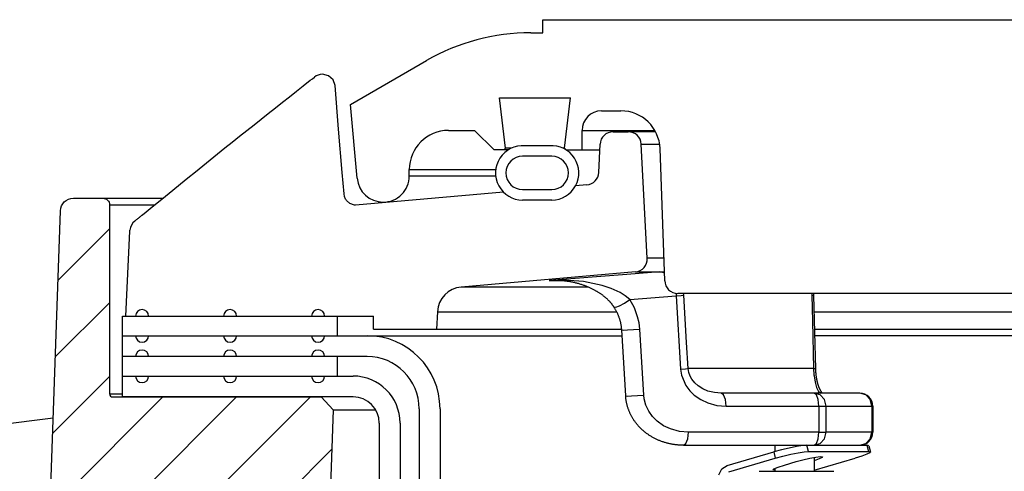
# Model space of a CAD drawing. Extents: x 1529 to 4201, y -422 to 622.
# Tile 454 of 460: x 3763.66 to 3768.38, y 502.22 to 504.39. Entities that reach past the tile are written whole.
import ezdxf

# ---------------------------------------------------------------- set-up
doc = ezdxf.new("R2010")
doc.units = 0
doc.header["$MEASUREMENT"] = 0
doc.layers.add('SPILL-BUCKET', color=1, linetype='CONTINUOUS')
doc.layers.add('TANK-SLAB', color=6, linetype='CONTINUOUS')

msp = doc.modelspace()

# ---------------------------------------------------------------- hatches: boundary and pattern name
at = {"layer": 'SPILL-BUCKET'}
h = msp.add_hatch(dxfattribs=at)
h.set_pattern_fill('ANSI31', scale=2, style=0)
h.set_pattern_definition([(45, (9741.1938, -797.75803), (-0.176776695, 0.176776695), [])])
edge = h.paths.add_edge_path()
edge.add_line((3765.10184, 502.58122), (3765.16004, 502.5188))
edge.add_line((3765.16004, 502.5188), (3765.11058, 501.10235))
edge.add_line((3765.11058, 501.10235), (3764.78527, 501.10235))
edge.add_line((3764.78527, 501.10235), (3764.76783, 501.60179))
edge.add_arc((3764.64294, 501.59747), 0.12496, 361.98144, 449.98139)
edge.add_line((3764.64298, 501.72243), (3763.85615, 501.72243))
edge.add_arc((3763.85613, 501.78491), 0.06248, 178.01926, 270.01928, ccw=False)
edge.add_line((3763.79369, 501.78707), (3763.85258, 503.47341))
edge.add_arc((3763.91502, 503.47121), 0.06248, 449.98138, 537.98136, ccw=False)
edge.add_line((3763.91504, 503.53369), (3764.05688, 503.53369))
edge.add_arc((3764.05687, 503.50245), 0.03124, 359.98043, 449.98043, ccw=False)
edge.add_line((3764.0881, 503.50244), (3764.0881, 502.59621))
edge.add_arc((3764.10341, 502.59652), 0.01531, 181.18722, 271.18722)
edge.add_line((3764.10373, 502.58122), (3765.10184, 502.58122))

# ---------------------------------------------------------------- linework, layer by layer
at = {"layer": 'SPILL-BUCKET', "linetype": 'Continuous'}
for p, q in [((3766.16481, 504.38936), (3770.34945, 504.38936)), ((3766.16481, 504.3269), (3766.16481, 504.38936)), ((3766.10632, 504.3269), (3766.16481, 504.3269)), ((3765.24356, 503.98339), (3765.60666, 504.19302)), ((3765.95626, 504.01462), (3766.29742, 504.01462)), ((3765.98584, 503.77369), (3765.95626, 504.01462)), ((3766.26783, 503.77369), (3766.29742, 504.01462)), ((3765.27457, 503.62899), (3765.24356, 503.98339)), ((3766.44587, 503.95216), (3766.53887, 503.95216)), ((3765.71199, 503.85847), (3765.83691, 503.85847)), ((3765.9306, 503.76479), (3765.83691, 503.85847)), ((3766.35218, 503.85847), (3766.35938, 503.85847)), ((3766.35218, 503.76479), (3766.35218, 503.85847)), ((3766.35938, 503.85847), (3766.38094, 503.85847)), ((3766.38094, 503.85847), (3766.41682, 503.85847)), ((3766.41682, 503.85847), (3766.70114, 503.85847)), ((3765.99814, 503.76479), (3765.9306, 503.76479)), ((3765.98584, 503.77369), (3765.97694, 503.76479)), ((3765.9931, 503.77369), (3765.98584, 503.77369)), ((3766.01486, 503.77369), (3765.9931, 503.77369)), ((3766.19664, 503.78434), (3766.07802, 503.78434)), ((3766.26783, 503.77369), (3766.25979, 503.77369)), ((3766.27673, 503.76479), (3766.26783, 503.77369)), ((3766.27652, 503.76479), (3766.4374, 503.76479)), ((3766.74824, 503.13803), (3766.72613, 503.77133)), ((3766.20728, 503.73481), (3766.06738, 503.73481)), ((3765.52462, 503.63987), (3765.52462, 503.6711)), ((3765.52462, 503.6711), (3765.53116, 503.6711)), ((3765.53115, 503.63987), (3765.52462, 503.63987)), ((3766.06738, 503.57492), (3766.20728, 503.57492)), ((3766.20728, 503.52495), (3766.06738, 503.52495)), ((3768.49657, 503.07776), (3766.81066, 503.07776))]:
    msp.add_line(p, q, dxfattribs=at)
at = {"layer": 'SPILL-BUCKET', "color": 1, "linetype": 'Continuous'}
for p, q in [((3765.01681, 504.07268), (3765.05002, 504.09873)), ((3765.05002, 504.09873), (3765.06, 504.10654)), ((3765.06, 504.10654), (3765.06997, 504.11434)), ((3765.13696, 504.12065), (3765.10846, 504.12763)), ((3765.1591, 504.10129), (3765.13696, 504.12065)), ((3765.16993, 504.07386), (3765.1591, 504.10129)), ((3764.95011, 504.02019), (3764.98363, 504.04659)), ((3764.98363, 504.04659), (3765.01681, 504.07268)), ((3765.18472, 503.86506), (3765.16993, 504.07386)), ((3764.91661, 503.99375), (3764.95011, 504.02019)), ((3764.84893, 503.94018), (3764.88276, 503.96698)), ((3764.88276, 503.96698), (3764.91661, 503.99375)), ((3764.78056, 503.88584), (3764.81473, 503.91302)), ((3764.81473, 503.91302), (3764.84893, 503.94018)), ((3764.71145, 503.83072), (3764.74599, 503.85829)), ((3764.74599, 503.85829), (3764.78056, 503.88584)), ((3765.20242, 503.65644), (3765.18472, 503.86506)), ((3764.67636, 503.80265), (3764.71145, 503.83072)), ((3766.50095, 503.85223), (3766.57397, 503.85223)), ((3764.60598, 503.74618), (3764.64131, 503.77455)), ((3764.64131, 503.77455), (3764.67636, 503.80265)), ((3766.43264, 503.65712), (3766.43855, 503.7925)), ((3766.665, 503.24624), (3766.63634, 503.79304)), ((3764.53509, 503.6891), (3764.57068, 503.71778)), ((3764.57068, 503.71778), (3764.60598, 503.74618)), ((3764.49954, 503.66039), (3764.53509, 503.6891)), ((3764.42786, 503.60236), (3764.46368, 503.63139)), ((3764.46368, 503.63139), (3764.49954, 503.66039)), ((3765.21218, 503.55414), (3765.20242, 503.65644)), ((3764.35562, 503.54366), (3764.39172, 503.57302)), ((3764.39172, 503.57302), (3764.42786, 503.60236)), ((3766.37569, 503.59763), (3766.32145, 503.59288)), ((3764.2828, 503.48427), (3764.35562, 503.54366)), ((3765.21435, 503.54132), (3765.21218, 503.55414)), ((3765.21953, 503.52902), (3765.21435, 503.54132)), ((3765.22139, 503.52598), (3765.21953, 503.52902)), ((3765.2235, 503.52301), (3765.22139, 503.52598)), ((3765.97587, 503.56265), (3765.26735, 503.50066)), ((3764.2642, 503.46906), (3764.2828, 503.48427)), ((3765.23911, 503.50861), (3765.2235, 503.52301)), ((3765.26133, 503.50074), (3765.23911, 503.50861)), ((3765.26735, 503.50066), (3765.26133, 503.50074)), ((3764.2143, 503.42833), (3764.21617, 503.42985)), ((3764.21617, 503.42985), (3764.21807, 503.43139)), ((3764.21807, 503.43139), (3764.22005, 503.433)), ((3764.22005, 503.433), (3764.22205, 503.43462)), ((3764.22205, 503.43462), (3764.22415, 503.43632)), ((3764.22415, 503.43632), (3764.22627, 503.43804)), ((3764.22627, 503.43804), (3764.22844, 503.43982)), ((3764.22844, 503.43982), (3764.23064, 503.44161)), ((3764.23064, 503.44161), (3764.23288, 503.44343)), ((3764.23288, 503.44343), (3764.23514, 503.44528)), ((3764.23514, 503.44528), (3764.23746, 503.44717)), ((3764.23746, 503.44717), (3764.2398, 503.44908)), ((3764.2398, 503.44908), (3764.2422, 503.45104)), ((3764.2422, 503.45104), (3764.24462, 503.45302)), ((3764.24462, 503.45302), (3764.24512, 503.45343)), ((3764.24512, 503.45343), (3764.24561, 503.45384)), ((3764.2456, 503.45383), (3764.2642, 503.46906)), ((3764.20928, 503.42427), (3764.20999, 503.42485)), ((3764.20999, 503.42485), (3764.21071, 503.42543)), ((3764.21071, 503.42543), (3764.21249, 503.42687)), ((3764.21249, 503.42687), (3764.2143, 503.42833)), ((3764.16618, 502.96845), (3764.18582, 503.37547)), ((3764.18582, 503.37547), (3764.18597, 503.37719)), ((3764.18597, 503.37719), (3764.18608, 503.37843)), ((3764.18608, 503.37843), (3764.18619, 503.37972)), ((3764.18619, 503.37972), (3764.18623, 503.38027)), ((3764.18623, 503.38027), (3764.18628, 503.38084)), ((3766.60807, 503.18075), (3765.77332, 503.10772)), ((3764.15056, 502.96845), (3765.35287, 502.96845)), ((3764.15056, 502.68115), (3764.15056, 502.96845)), ((3765.35287, 502.906), (3765.35287, 502.96845)), ((3765.65947, 502.98982), (3765.65507, 502.906)), ((3764.15056, 502.87477), (3765.32209, 502.87477)), ((3765.35287, 502.906), (3765.65507, 502.906)), ((3765.32209, 502.77484), (3764.15056, 502.77484)), ((3764.15054, 502.58122), (3764.15054, 502.68115)), ((3764.15054, 502.68115), (3765.25543, 502.68115)), ((3765.25543, 502.58122), (3764.15054, 502.58122)), ((3765.57191, 502.52501), (3765.57191, 502.09813)), ((3765.67184, 502.52501), (3765.67184, 502.09813)), ((3765.38035, 502.4563), (3765.38035, 488.25874)), ((3765.48028, 502.4563), (3765.48028, 488.25874))]:
    msp.add_line(p, q, dxfattribs=at)
at = {"layer": 'SPILL-BUCKET', "color": 7}
for p, q in [((3766.70448, 503.85223), (3766.57397, 503.85223)), ((3766.63634, 503.79304), (3766.7241, 503.79304)), ((3764.05688, 503.53369), (3764.3434, 503.53369)), ((3764.0881, 503.50246), (3764.3051, 503.50246)), ((3766.74444, 503.24624), (3766.665, 503.24624)), ((3766.60807, 503.18075), (3766.74675, 503.18075)), ((3766.38191, 503.10772), (3765.77331, 503.10772)), ((3765.65947, 502.98982), (3766.51828, 502.98982)), ((3765.32209, 502.87477), (3766.54411, 502.87477)), ((3765.65507, 502.906), (3766.54227, 502.906)), ((3764.0881, 502.59621), (3764.15054, 502.59621)), ((3765.16004, 502.5188), (3765.36359, 502.5188))]:
    msp.add_line(p, q, dxfattribs=at)
at = {"layer": 'SPILL-BUCKET', "color": 7, "linetype": 'Continuous'}
for p, q in [((3765.53116, 503.6711), (3765.93848, 503.6711)), ((3765.93833, 503.63987), (3765.53115, 503.63987)), ((3765.18111, 502.87477), (3765.18111, 502.96845)), ((3767.46374, 502.98982), (3778.66195, 502.98982)), ((3767.46584, 502.906), (3778.66635, 502.906)), ((3778.82229, 502.87477), (3767.46615, 502.87477)), ((3765.18111, 502.68115), (3765.18111, 502.77484))]:
    msp.add_line(p, q, dxfattribs=at)
at = {"layer": 'SPILL-BUCKET', "color": 8, "linetype": 'Continuous'}
for p, q in [((3766.56659, 503.16829), (3766.19521, 503.13855)), ((3766.72497, 503.18075), (3766.56659, 503.16829)), ((3766.72497, 503.18075), (3766.73753, 503.17934)), ((3766.73753, 503.17934), (3766.74693, 503.17534)), ((3766.19578, 503.13859), (3766.19521, 503.13855)), ((3766.19521, 503.13855), (3766.19564, 503.13858)), ((3766.19521, 503.13855), (3766.22099, 503.13855)), ((3766.19564, 503.13858), (3766.22759, 503.13854)), ((3766.26793, 503.14076), (3766.19578, 503.13859)), ((3766.22099, 503.13855), (3766.25077, 503.13855)), ((3766.22985, 503.13944), (3766.22764, 503.13946)), ((3766.23205, 503.13941), (3766.22985, 503.13944)), ((3766.23628, 503.1393), (3766.23205, 503.13941)), ((3766.24052, 503.13914), (3766.23628, 503.1393)), ((3766.24475, 503.13894), (3766.24052, 503.13914)), ((3766.24898, 503.13869), (3766.24475, 503.13894)), ((3766.2532, 503.1384), (3766.24898, 503.13869)), ((3766.25742, 503.13807), (3766.2532, 503.1384)), ((3766.26162, 503.1377), (3766.25742, 503.13807)), ((3766.26583, 503.13728), (3766.26162, 503.1377)), ((3766.27002, 503.13683), (3766.26583, 503.13728)), ((3766.35859, 503.13426), (3766.26793, 503.14076)), ((3766.27422, 503.13633), (3766.27002, 503.13683)), ((3766.27825, 503.13581), (3766.27422, 503.13633)), ((3766.28229, 503.13524), (3766.27825, 503.13581)), ((3766.28655, 503.13461), (3766.28229, 503.13524)), ((3766.29081, 503.13393), (3766.28655, 503.13461)), ((3766.295, 503.13322), (3766.29081, 503.13393)), ((3766.29918, 503.13246), (3766.295, 503.13322)), ((3766.30328, 503.13168), (3766.29918, 503.13246)), ((3766.30738, 503.13086), (3766.30328, 503.13168)), ((3766.3114, 503.13001), (3766.30738, 503.13086)), ((3766.31542, 503.12912), (3766.3114, 503.13001)), ((3766.31936, 503.12821), (3766.31542, 503.12912)), ((3766.3233, 503.12725), (3766.31936, 503.12821)), ((3766.32718, 503.12627), (3766.3233, 503.12725)), ((3766.33105, 503.12525), (3766.32718, 503.12627)), ((3766.33486, 503.1242), (3766.33105, 503.12525)), ((3766.33867, 503.12311), (3766.33486, 503.1242)), ((3766.34242, 503.122), (3766.33867, 503.12311)), ((3766.34617, 503.12085), (3766.34242, 503.122)), ((3766.34985, 503.11968), (3766.34617, 503.12085)), ((3766.35355, 503.11846), (3766.34985, 503.11968)), ((3766.35718, 503.11722), (3766.35355, 503.11846)), ((3766.36082, 503.11595), (3766.35718, 503.11722)), ((3766.4488, 503.116), (3766.35859, 503.13426)), ((3766.36441, 503.11465), (3766.36082, 503.11595)), ((3766.36799, 503.11331), (3766.36441, 503.11465)), ((3766.37172, 503.11187), (3766.36799, 503.11331)), ((3766.37544, 503.1104), (3766.37172, 503.11187)), ((3766.37894, 503.10897), (3766.37544, 503.1104)), ((3766.38243, 503.1075), (3766.37894, 503.10897)), ((3766.38583, 503.10604), (3766.38243, 503.1075)), ((3766.38923, 503.10453), (3766.38583, 503.10604)), ((3766.39255, 503.10302), (3766.38923, 503.10453)), ((3766.39587, 503.10147), (3766.39255, 503.10302)), ((3766.3991, 503.09992), (3766.39587, 503.10147)), ((3766.40233, 503.09833), (3766.3991, 503.09992)), ((3766.49252, 503.10138), (3766.4488, 503.116)), ((3766.53516, 503.08139), (3766.49252, 503.10138)), ((3766.40547, 503.09673), (3766.40233, 503.09833)), ((3766.40862, 503.09511), (3766.40547, 503.09673)), ((3766.41168, 503.09348), (3766.40862, 503.09511)), ((3766.41474, 503.09181), (3766.41168, 503.09348)), ((3766.41738, 503.09034), (3766.41474, 503.09181)), ((3766.42002, 503.08884), (3766.41738, 503.09034)), ((3766.42256, 503.08737), (3766.42002, 503.08884)), ((3766.42509, 503.08586), (3766.42256, 503.08737)), ((3766.42801, 503.08409), (3766.42509, 503.08586)), ((3766.43092, 503.08228), (3766.42801, 503.08409)), ((3766.43367, 503.08054), (3766.43092, 503.08228)), ((3766.43642, 503.07876), (3766.43367, 503.08054)), ((3766.43902, 503.07703), (3766.43642, 503.07876)), ((3766.44161, 503.07526), (3766.43902, 503.07703)), ((3766.44409, 503.07355), (3766.44161, 503.07526)), ((3766.44656, 503.07179), (3766.44409, 503.07355)), ((3766.44892, 503.07007), (3766.44656, 503.07179)), ((3766.45128, 503.06831), (3766.44892, 503.07007)), ((3766.45355, 503.06659), (3766.45128, 503.06831)), ((3766.45582, 503.06483), (3766.45355, 503.06659)), ((3766.45801, 503.06309), (3766.45582, 503.06483)), ((3766.46019, 503.06132), (3766.45801, 503.06309)), ((3766.46216, 503.05969), (3766.46019, 503.06132)), ((3766.46412, 503.05804), (3766.46216, 503.05969)), ((3766.46599, 503.05643), (3766.46412, 503.05804)), ((3766.46787, 503.05478), (3766.46599, 503.05643)), ((3766.47, 503.05288), (3766.46787, 503.05478)), ((3766.47212, 503.05094), (3766.47, 503.05288)), ((3766.55882, 503.06633), (3766.53516, 503.08139)), ((3766.58046, 503.04788), (3766.55882, 503.06633)), ((3766.58046, 503.04788), (3766.80307, 503.06529)), ((3766.80173, 503.0784), (3766.80255, 503.07222)), ((3766.80255, 503.07222), (3766.80307, 503.06529)), ((3766.80307, 503.06529), (3766.82641, 503.06712)), ((3766.80307, 503.06529), (3766.82424, 502.71461)), ((3766.82641, 503.06712), (3766.83966, 503.06856)), ((3766.83966, 503.06856), (3766.83873, 503.07755)), ((3766.85328, 502.84253), (3766.83966, 503.06856)), ((3767.45282, 503.07774), (3767.4529, 503.06856)), ((3767.4529, 503.06856), (3767.45953, 503.0678)), ((3767.4529, 503.06856), (3767.45604, 502.94391)), ((3767.45953, 503.0678), (3767.46182, 503.06686)), ((3767.46176, 503.07545), (3767.46175, 503.07335)), ((3767.46175, 503.07335), (3767.46175, 503.07126)), ((3767.46175, 503.07126), (3767.46177, 503.06915)), ((3767.46181, 503.07776), (3767.46176, 503.07545)), ((3767.46177, 503.06915), (3767.46181, 503.06704)), ((3767.46181, 503.06704), (3767.46182, 503.06695)), ((3767.46182, 503.06695), (3767.46182, 503.06686)), ((3767.46182, 503.06686), (3767.4662, 502.89151)), ((3766.47409, 503.04911), (3766.47212, 503.05094)), ((3766.47604, 503.04725), (3766.47409, 503.04911)), ((3766.47786, 503.04547), (3766.47604, 503.04725)), ((3766.47967, 503.04367), (3766.47786, 503.04547)), ((3766.48137, 503.04194), (3766.47967, 503.04367)), ((3766.48306, 503.04018), (3766.48137, 503.04194)), ((3766.48465, 503.03848), (3766.48306, 503.04018)), ((3766.48624, 503.03676), (3766.48465, 503.03848)), ((3766.48774, 503.03509), (3766.48624, 503.03676)), ((3766.48923, 503.03339), (3766.48774, 503.03509)), ((3766.49066, 503.03174), (3766.48923, 503.03339)), ((3766.49207, 503.03006), (3766.49066, 503.03174)), ((3766.49342, 503.02841), (3766.49207, 503.03006)), ((3766.49477, 503.02674), (3766.49342, 503.02841)), ((3766.49606, 503.0251), (3766.49477, 503.02674)), ((3766.49734, 503.02344), (3766.49606, 503.0251)), ((3766.49857, 503.02179), (3766.49734, 503.02344)), ((3766.4998, 503.02013), (3766.49857, 503.02179)), ((3766.501, 503.01846), (3766.4998, 503.02013)), ((3766.5022, 503.01677), (3766.501, 503.01846)), ((3766.50334, 503.01511), (3766.5022, 503.01677)), ((3766.50447, 503.01342), (3766.50334, 503.01511)), ((3766.5045, 503.01337), (3766.50447, 503.01342)), ((3766.50453, 503.01333), (3766.5045, 503.01337)), ((3766.50475, 503.01298), (3766.50452, 503.01332)), ((3766.50453, 503.01333), (3766.51379, 503.01183)), ((3766.50498, 503.01265), (3766.50475, 503.01298)), ((3766.50669, 503.01003), (3766.50498, 503.01265)), ((3766.50836, 503.00738), (3766.50669, 503.01003)), ((3766.51001, 503.00469), (3766.50836, 503.00738)), ((3766.51379, 503.01183), (3766.53246, 503.01828)), ((3766.53246, 503.01828), (3766.55645, 503.03125)), ((3766.55645, 503.03125), (3766.58046, 503.04788)), ((3766.60288, 503.00784), (3766.58046, 503.04788)), ((3766.61858, 502.96556), (3766.60288, 503.00784)), ((3766.51163, 503.00198), (3766.51001, 503.00469)), ((3766.5132, 502.99927), (3766.51163, 503.00198)), ((3766.51473, 502.99653), (3766.5132, 502.99927)), ((3766.51622, 502.99381), (3766.51473, 502.99653)), ((3766.51767, 502.99106), (3766.51622, 502.99381)), ((3766.51907, 502.98832), (3766.51767, 502.99106)), ((3766.52043, 502.98555), (3766.51907, 502.98832)), ((3766.52175, 502.98279), (3766.52043, 502.98555)), ((3766.52303, 502.98001), (3766.52175, 502.98279)), ((3766.52427, 502.97723), (3766.52303, 502.98001)), ((3766.52548, 502.97443), (3766.52427, 502.97723)), ((3766.52663, 502.97165), (3766.52548, 502.97443)), ((3766.52774, 502.96886), (3766.52663, 502.97165)), ((3766.52881, 502.96606), (3766.52774, 502.96886)), ((3766.52985, 502.96324), (3766.52881, 502.96606)), ((3766.53085, 502.9604), (3766.52985, 502.96324)), ((3766.53181, 502.95756), (3766.53085, 502.9604)), ((3766.6253, 502.9359), (3766.61858, 502.96556)), ((3766.53273, 502.95471), (3766.53181, 502.95756)), ((3766.53362, 502.95185), (3766.53273, 502.95471)), ((3766.53446, 502.94899), (3766.53362, 502.95185)), ((3766.53526, 502.94613), (3766.53446, 502.94899)), ((3766.53601, 502.94328), (3766.53526, 502.94613)), ((3766.53673, 502.94042), (3766.53601, 502.94328)), ((3766.53741, 502.93755), (3766.53673, 502.94042)), ((3766.53805, 502.93467), (3766.53741, 502.93755)), ((3766.53864, 502.9318), (3766.53805, 502.93467)), ((3766.5392, 502.92891), (3766.53864, 502.9318)), ((3766.53972, 502.92604), (3766.5392, 502.92891)), ((3766.5402, 502.92315), (3766.53972, 502.92604)), ((3766.54063, 502.92027), (3766.5402, 502.92315)), ((3766.54103, 502.91739), (3766.54063, 502.92027)), ((3766.54139, 502.9145), (3766.54103, 502.91739)), ((3766.54171, 502.91161), (3766.54139, 502.9145)), ((3766.54199, 502.90871), (3766.54171, 502.91161)), ((3766.62871, 502.90602), (3766.6253, 502.9359)), ((3767.45604, 502.94391), (3767.46175, 502.71788)), ((3766.54223, 502.90581), (3766.54199, 502.90871)), ((3766.54235, 502.90406), (3766.54223, 502.90581)), ((3766.54245, 502.90231), (3766.54235, 502.90406)), ((3766.54246, 502.90231), (3766.54987, 502.90203)), ((3766.55187, 502.74415), (3766.54247, 502.90231)), ((3766.54987, 502.90203), (3766.57024, 502.90268)), ((3766.57024, 502.90268), (3766.59876, 502.90413)), ((3766.59876, 502.90413), (3766.62871, 502.90602)), ((3766.64753, 502.58969), (3766.62871, 502.90602)), ((3767.4662, 502.89151), (3767.47059, 502.71617)), ((3766.8608, 502.71788), (3766.85328, 502.84253)), ((3766.56129, 502.58598), (3766.55187, 502.74415)), ((3766.82424, 502.71461), (3766.84753, 502.71644)), ((3766.82424, 502.71461), (3766.82845, 502.68635)), ((3766.82845, 502.68635), (3766.84928, 502.63642)), ((3766.84753, 502.71644), (3766.8608, 502.71788)), ((3766.9315, 502.71788), (3766.8608, 502.71788)), ((3766.86188, 502.7083), (3766.8608, 502.71788)), ((3766.86382, 502.69904), (3766.86188, 502.7083)), ((3766.87013, 502.68127), (3766.86382, 502.69904)), ((3766.87878, 502.66575), (3766.87013, 502.68127)), ((3767.01427, 502.71788), (3766.9315, 502.71788)), ((3767.10892, 502.71788), (3767.01427, 502.71788)), ((3767.21521, 502.71788), (3767.10892, 502.71788)), ((3767.33291, 502.71788), (3767.21521, 502.71788)), ((3767.46175, 502.71788), (3767.33291, 502.71788)), ((3767.46175, 502.71788), (3767.46336, 502.6872)), ((3767.46175, 502.71788), (3767.46832, 502.71711)), ((3767.46336, 502.6872), (3767.46383, 502.6824)), ((3767.46383, 502.6824), (3767.4685, 502.65188)), ((3767.46832, 502.71711), (3767.47059, 502.71617)), ((3767.47059, 502.71617), (3767.47062, 502.7149)), ((3767.47062, 502.7149), (3767.47066, 502.71362)), ((3767.47066, 502.71362), (3767.47074, 502.71141)), ((3767.47074, 502.71141), (3767.47084, 502.70921)), ((3767.47084, 502.70921), (3767.47094, 502.70702)), ((3767.47094, 502.70702), (3767.47107, 502.70484)), ((3767.47107, 502.70484), (3767.4712, 502.70266)), ((3767.4712, 502.70266), (3767.47136, 502.7005)), ((3767.47136, 502.7005), (3767.47152, 502.69834)), ((3767.47152, 502.69834), (3767.4717, 502.69619)), ((3767.4717, 502.69619), (3767.4719, 502.69404)), ((3767.4719, 502.69404), (3767.47211, 502.69191)), ((3767.47211, 502.69191), (3767.47233, 502.68976)), ((3767.47233, 502.68976), (3767.47257, 502.68764)), ((3767.47257, 502.68764), (3767.47282, 502.68551)), ((3767.47282, 502.68551), (3767.47309, 502.6834)), ((3767.47309, 502.6834), (3767.47336, 502.68135)), ((3767.47336, 502.68135), (3767.47364, 502.67932)), ((3767.47364, 502.67932), (3767.47395, 502.67721)), ((3767.47395, 502.67721), (3767.47428, 502.67513)), ((3767.47428, 502.67513), (3767.47461, 502.67306)), ((3766.84928, 502.63642), (3766.86794, 502.61121)), ((3766.89262, 502.64849), (3766.87878, 502.66575)), ((3766.9082, 502.63453), (3766.89262, 502.64849)), ((3766.93131, 502.61986), (3766.9082, 502.63453)), ((3767.4685, 502.65188), (3767.47559, 502.62649)), ((3767.47461, 502.67306), (3767.47496, 502.67102)), ((3767.47496, 502.67102), (3767.47532, 502.66901)), ((3767.47532, 502.66901), (3767.47569, 502.66702)), ((3767.47569, 502.66702), (3767.47606, 502.66508)), ((3767.47606, 502.66508), (3767.47645, 502.66316)), ((3767.47645, 502.66316), (3767.47685, 502.66125)), ((3767.47685, 502.66125), (3767.47726, 502.65936)), ((3767.47726, 502.65936), (3767.47769, 502.65746)), ((3767.47769, 502.65746), (3767.47812, 502.65559)), ((3767.47812, 502.65559), (3767.47857, 502.65372)), ((3767.47857, 502.65372), (3767.47903, 502.65189)), ((3767.47903, 502.65189), (3767.4795, 502.65007)), ((3767.4795, 502.65007), (3767.47999, 502.64827)), ((3767.47999, 502.64827), (3767.48048, 502.64649)), ((3767.48048, 502.64649), (3767.48098, 502.64474)), ((3767.48098, 502.64474), (3767.4815, 502.643)), ((3767.4815, 502.643), (3767.48201, 502.6413)), ((3767.48201, 502.6413), (3767.48255, 502.6396)), ((3767.48255, 502.6396), (3767.48308, 502.63795)), ((3767.48308, 502.63795), (3767.48363, 502.63631)), ((3767.48363, 502.63631), (3767.48419, 502.6347)), ((3767.48419, 502.6347), (3767.48475, 502.63311)), ((3767.48475, 502.63311), (3767.48532, 502.63156)), ((3767.48532, 502.63156), (3767.4859, 502.63003)), ((3767.4859, 502.63003), (3767.48647, 502.62853)), ((3767.48647, 502.62853), (3767.48706, 502.62706)), ((3766.56128, 502.58598), (3766.56868, 502.5857)), ((3766.56137, 502.58472), (3766.56131, 502.58598)), ((3766.56145, 502.58346), (3766.56137, 502.58472)), ((3766.56169, 502.58034), (3766.56145, 502.58346)), ((3766.56868, 502.5857), (3766.58905, 502.58635)), ((3766.58905, 502.58635), (3766.61758, 502.5878)), ((3766.61758, 502.5878), (3766.64753, 502.58969)), ((3766.64948, 502.57237), (3766.64753, 502.58969)), ((3766.86794, 502.61121), (3766.89015, 502.58959)), ((3766.89015, 502.58959), (3766.92098, 502.56827)), ((3766.95544, 502.60962), (3766.93131, 502.61986)), ((3766.98684, 502.60193), (3766.95544, 502.60962)), ((3767.01822, 502.5995), (3766.98684, 502.60193)), ((3767.46371, 502.5995), (3767.01822, 502.5995)), ((3767.03017, 502.59113), (3767.01822, 502.5995)), ((3767.03892, 502.56827), (3767.03017, 502.59113)), ((3767.68293, 502.5995), (3767.46371, 502.5995)), ((3767.47566, 502.59113), (3767.46371, 502.5995)), ((3767.49257, 502.59113), (3767.46371, 502.5995)), ((3767.47559, 502.62649), (3767.48569, 502.6072)), ((3767.48441, 502.56827), (3767.47566, 502.59113)), ((3767.48569, 502.6072), (3767.4984, 502.5995)), ((3767.48706, 502.62706), (3767.48765, 502.62562)), ((3767.48765, 502.62562), (3767.48825, 502.62422)), ((3767.48825, 502.62422), (3767.48884, 502.62285)), ((3767.48884, 502.62285), (3767.48944, 502.62151)), ((3767.48944, 502.62151), (3767.49004, 502.62021)), ((3767.49004, 502.62021), (3767.49064, 502.61894)), ((3767.49064, 502.61894), (3767.49124, 502.61771)), ((3767.49124, 502.61771), (3767.49184, 502.61651)), ((3767.49184, 502.61651), (3767.49243, 502.61536)), ((3767.49243, 502.61536), (3767.49302, 502.61424)), ((3767.51369, 502.56827), (3767.49257, 502.59113)), ((3767.49302, 502.61424), (3767.49361, 502.61317)), ((3767.49361, 502.61317), (3767.49418, 502.61213)), ((3767.49418, 502.61213), (3767.49476, 502.61114)), ((3767.49476, 502.61114), (3767.49532, 502.61019)), ((3767.49532, 502.61019), (3767.49588, 502.60928)), ((3767.49588, 502.60928), (3767.49642, 502.60841)), ((3767.49642, 502.60841), (3767.49695, 502.60759)), ((3767.49695, 502.60759), (3767.49746, 502.60681)), ((3767.49746, 502.60681), (3767.49797, 502.60607)), ((3767.49797, 502.60607), (3767.49848, 502.60536)), ((3767.49848, 502.60536), (3767.49897, 502.60467)), ((3767.49897, 502.60467), (3767.49947, 502.604)), ((3767.49947, 502.604), (3767.49995, 502.60338)), ((3767.49995, 502.60338), (3767.50042, 502.60278)), ((3767.50042, 502.60278), (3767.50087, 502.60223)), ((3767.50087, 502.60223), (3767.50131, 502.60172)), ((3767.50131, 502.60172), (3767.50173, 502.60124)), ((3767.50173, 502.60124), (3767.50213, 502.60079)), ((3767.50213, 502.60079), (3767.5025, 502.60039)), ((3767.5025, 502.60039), (3767.50286, 502.60002)), ((3767.50286, 502.60002), (3767.50319, 502.59968)), ((3767.50319, 502.59968), (3767.50339, 502.59948)), ((3767.71178, 502.59113), (3767.68293, 502.5995)), ((3767.7329, 502.56827), (3767.71178, 502.59113)), ((3766.56198, 502.57722), (3766.56169, 502.58034)), ((3766.56231, 502.57408), (3766.56198, 502.57722)), ((3766.56268, 502.57095), (3766.56231, 502.57408)), ((3766.5631, 502.56782), (3766.56268, 502.57095)), ((3766.56356, 502.5647), (3766.5631, 502.56782)), ((3766.56406, 502.56158), (3766.56356, 502.5647)), ((3766.56461, 502.55847), (3766.56406, 502.56158)), ((3766.5652, 502.55536), (3766.56461, 502.55847)), ((3766.56584, 502.55226), (3766.5652, 502.55536)), ((3766.56652, 502.54916), (3766.56584, 502.55226)), ((3766.56724, 502.54607), (3766.56652, 502.54916)), ((3766.568, 502.54299), (3766.56724, 502.54607)), ((3766.56881, 502.53991), (3766.568, 502.54299)), ((3766.56966, 502.53685), (3766.56881, 502.53991)), ((3766.57056, 502.53379), (3766.56966, 502.53685)), ((3766.57149, 502.53074), (3766.57056, 502.53379)), ((3766.65782, 502.54127), (3766.64948, 502.57237)), ((3766.6716, 502.5125), (3766.65782, 502.54127)), ((3766.92098, 502.56827), (3766.95557, 502.55222)), ((3766.95557, 502.55222), (3766.99768, 502.54091)), ((3766.99768, 502.54091), (3767.04212, 502.53704)), ((3767.04212, 502.53704), (3767.03892, 502.56827)), ((3767.04212, 502.53704), (3767.48761, 502.53704)), ((3767.48761, 502.53704), (3767.48441, 502.56827)), ((3767.48761, 502.53704), (3767.48761, 502.41213)), ((3767.48761, 502.53704), (3767.50788, 502.53704)), ((3767.50788, 502.53704), (3767.52142, 502.53704)), ((3767.52142, 502.53704), (3767.51369, 502.56827)), ((3767.52142, 502.41213), (3767.52142, 502.53704)), ((3767.52142, 502.53704), (3767.74063, 502.53704)), ((3767.74063, 502.53704), (3767.7329, 502.56827)), ((3767.74063, 502.53704), (3767.74063, 502.41213)), ((3767.74063, 502.53704), (3767.74418, 502.53704)), ((3767.74418, 502.53704), (3767.74538, 502.53704)), ((3767.74538, 502.53704), (3767.74538, 502.41213)), ((3766.57247, 502.52771), (3766.57149, 502.53074)), ((3766.57349, 502.52468), (3766.57247, 502.52771)), ((3766.57455, 502.52167), (3766.57349, 502.52468)), ((3766.57566, 502.51866), (3766.57455, 502.52167)), ((3766.57681, 502.51568), (3766.57566, 502.51866)), ((3766.578, 502.5127), (3766.57681, 502.51568)), ((3766.57923, 502.50974), (3766.578, 502.5127)), ((3766.58049, 502.5068), (3766.57923, 502.50974)), ((3766.5818, 502.50389), (3766.58049, 502.5068)), ((3766.58315, 502.50097), (3766.5818, 502.50389)), ((3766.58454, 502.49808), (3766.58315, 502.50097)), ((3766.58599, 502.49518), (3766.58454, 502.49808)), ((3766.58747, 502.49229), (3766.58599, 502.49518)), ((3766.589, 502.48941), (3766.58747, 502.49229)), ((3766.59057, 502.48656), (3766.589, 502.48941)), ((3766.59219, 502.48371), (3766.59057, 502.48656)), ((3766.68985, 502.48715), (3766.6716, 502.5125)), ((3766.71169, 502.46533), (3766.68985, 502.48715)), ((3766.59384, 502.48089), (3766.59219, 502.48371)), ((3766.59553, 502.47808), (3766.59384, 502.48089)), ((3766.59726, 502.4753), (3766.59553, 502.47808)), ((3766.59903, 502.47254), (3766.59726, 502.4753)), ((3766.60083, 502.46981), (3766.59903, 502.47254)), ((3766.60269, 502.46706), (3766.60083, 502.46981)), ((3766.60459, 502.46435), (3766.60269, 502.46706)), ((3766.60652, 502.46166), (3766.60459, 502.46435)), ((3766.6085, 502.45899), (3766.60652, 502.46166)), ((3766.61051, 502.45634), (3766.6085, 502.45899)), ((3766.61256, 502.45372), (3766.61051, 502.45634)), ((3766.61465, 502.45112), (3766.61256, 502.45372)), ((3766.61677, 502.44855), (3766.61465, 502.45112)), ((3766.61895, 502.44599), (3766.61677, 502.44855)), ((3766.62115, 502.44345), (3766.61895, 502.44599)), ((3766.62337, 502.44098), (3766.62115, 502.44345)), ((3766.62562, 502.43853), (3766.62337, 502.44098)), ((3766.74257, 502.4435), (3766.71169, 502.46533)), ((3766.77545, 502.42784), (3766.74257, 502.4435)), ((3766.62793, 502.43607), (3766.62562, 502.43853)), ((3766.63027, 502.43365), (3766.62793, 502.43607)), ((3766.63267, 502.43125), (3766.63027, 502.43365)), ((3766.63509, 502.42887), (3766.63267, 502.43125)), ((3766.63756, 502.42651), (3766.63509, 502.42887)), ((3766.64007, 502.42418), (3766.63756, 502.42651)), ((3766.64262, 502.42187), (3766.64007, 502.42418)), ((3766.6452, 502.4196), (3766.64262, 502.42187)), ((3766.64782, 502.41734), (3766.6452, 502.4196)), ((3766.65047, 502.41512), (3766.64782, 502.41734)), ((3766.65317, 502.41292), (3766.65047, 502.41512)), ((3766.65589, 502.41076), (3766.65317, 502.41292)), ((3766.65865, 502.40863), (3766.65589, 502.41076)), ((3766.66143, 502.40653), (3766.65865, 502.40863)), ((3766.66425, 502.40446), (3766.66143, 502.40653)), ((3766.6671, 502.40243), (3766.66425, 502.40446)), ((3766.66998, 502.40043), (3766.6671, 502.40243)), ((3766.67289, 502.39847), (3766.66998, 502.40043)), ((3766.67582, 502.39654), (3766.67289, 502.39847)), ((3766.67877, 502.39465), (3766.67582, 502.39654)), ((3766.68177, 502.39279), (3766.67877, 502.39465)), ((3766.68479, 502.39096), (3766.68177, 502.39279)), ((3766.81873, 502.41592), (3766.77545, 502.42784)), ((3766.862, 502.41213), (3766.81873, 502.41592)), ((3766.8588, 502.3809), (3766.862, 502.41213)), ((3767.48761, 502.41213), (3766.862, 502.41213)), ((3767.48441, 502.3809), (3767.48761, 502.41213)), ((3767.48761, 502.41213), (3767.50788, 502.41213)), ((3767.50788, 502.41213), (3767.52142, 502.41213)), ((3767.51369, 502.3809), (3767.52142, 502.41213)), ((3767.74063, 502.41213), (3767.52142, 502.41213)), ((3767.7329, 502.3809), (3767.74063, 502.41213)), ((3767.74063, 502.41213), (3767.74418, 502.41213)), ((3767.74418, 502.41213), (3767.74538, 502.41213)), ((3766.68785, 502.38917), (3766.68479, 502.39096)), ((3766.69094, 502.38741), (3766.68785, 502.38917)), ((3766.69406, 502.38569), (3766.69094, 502.38741)), ((3766.6972, 502.384), (3766.69406, 502.38569)), ((3766.70039, 502.38234), (3766.6972, 502.384)), ((3766.70359, 502.38073), (3766.70039, 502.38234)), ((3766.70683, 502.37915), (3766.70359, 502.38073)), ((3766.71008, 502.37761), (3766.70683, 502.37915)), ((3766.71337, 502.3761), (3766.71008, 502.37761)), ((3766.71668, 502.37463), (3766.71337, 502.3761)), ((3766.72002, 502.3732), (3766.71668, 502.37463)), ((3766.72337, 502.37182), (3766.72002, 502.3732)), ((3766.72676, 502.37047), (3766.72337, 502.37182)), ((3766.73016, 502.36916), (3766.72676, 502.37047)), ((3766.73358, 502.36789), (3766.73016, 502.36916)), ((3766.73701, 502.36666), (3766.73358, 502.36789)), ((3766.74048, 502.36547), (3766.73701, 502.36666)), ((3766.74396, 502.36433), (3766.74048, 502.36547)), ((3766.74749, 502.36322), (3766.74396, 502.36433)), ((3766.75103, 502.36215), (3766.74749, 502.36322)), ((3766.75458, 502.36112), (3766.75103, 502.36215)), ((3766.75814, 502.36015), (3766.75458, 502.36112)), ((3766.76171, 502.35921), (3766.75814, 502.36015)), ((3766.7653, 502.35831), (3766.76171, 502.35921)), ((3766.7689, 502.35747), (3766.7653, 502.35831)), ((3766.77251, 502.35666), (3766.7689, 502.35747)), ((3766.77614, 502.35589), (3766.77251, 502.35666)), ((3766.77977, 502.35518), (3766.77614, 502.35589)), ((3766.78343, 502.3545), (3766.77977, 502.35518)), ((3766.7871, 502.35387), (3766.78343, 502.3545)), ((3766.79078, 502.35328), (3766.7871, 502.35387)), ((3766.79447, 502.35273), (3766.79078, 502.35328)), ((3766.79819, 502.35223), (3766.79447, 502.35273)), ((3766.80191, 502.35177), (3766.79819, 502.35223)), ((3766.80562, 502.35136), (3766.80191, 502.35177)), ((3766.80933, 502.351), (3766.80562, 502.35136)), ((3766.81304, 502.35068), (3766.80933, 502.351)), ((3766.81676, 502.3504), (3766.81304, 502.35068)), ((3766.8205, 502.35017), (3766.81676, 502.3504)), ((3766.82425, 502.34998), (3766.8205, 502.35017)), ((3766.82801, 502.34983), (3766.82425, 502.34998)), ((3766.83177, 502.34974), (3766.82801, 502.34983)), ((3766.8342, 502.34971), (3766.83177, 502.34974)), ((3766.83662, 502.3497), (3766.8342, 502.34971)), ((3766.8381, 502.34967), (3766.85005, 502.35804)), ((3766.8381, 502.34967), (3767.42991, 502.34967)), ((3766.85005, 502.35804), (3766.8588, 502.3809)), ((3767.27792, 502.31943), (3767.27792, 502.34967)), ((3767.40968, 502.34809), (3767.38052, 502.3435)), ((3767.42991, 502.34967), (3767.40968, 502.34809)), ((3767.43738, 502.31951), (3767.42991, 502.34967)), ((3767.42991, 502.34967), (3767.71673, 502.34967)), ((3767.46371, 502.34967), (3767.49257, 502.35804)), ((3767.46371, 502.34967), (3767.47566, 502.35804)), ((3767.46371, 502.34967), (3767.68293, 502.34967)), ((3767.47566, 502.35804), (3767.48441, 502.3809)), ((3767.49257, 502.35804), (3767.51369, 502.3809)), ((3767.68293, 502.34967), (3767.71178, 502.35804)), ((3767.71178, 502.35804), (3767.7329, 502.3809)), ((3767.72376, 502.34909), (3767.71673, 502.34967)), ((3767.71673, 502.34967), (3767.7242, 502.31951)), ((3767.72651, 502.34736), (3767.72376, 502.34909)), ((3767.72651, 502.34736), (3767.73398, 502.31719)), ((3767.04769, 502.25268), (3767.27064, 502.31734)), ((3767.30742, 502.32733), (3767.27064, 502.31734)), ((3767.27064, 502.31734), (3767.2781, 502.28718)), ((3767.34529, 502.33634), (3767.30742, 502.32733)), ((3767.31489, 502.29717), (3767.35275, 502.30618)), ((3767.38052, 502.3435), (3767.34529, 502.33634)), ((3767.35275, 502.30618), (3767.38799, 502.31333)), ((3767.38799, 502.31333), (3767.41715, 502.31792)), ((3767.41715, 502.31792), (3767.43738, 502.31951)), ((3767.43738, 502.31951), (3767.7242, 502.31951)), ((3767.71692, 502.30618), (3767.69263, 502.29717)), ((3767.731, 502.31333), (3767.71692, 502.30618)), ((3767.7242, 502.31951), (3767.73351, 502.31792)), ((3767.73351, 502.31792), (3767.731, 502.31333)), ((3767.02182, 502.23652), (3767.04769, 502.25268)), ((3767.05582, 502.22271), (3767.2781, 502.28718)), ((3767.2781, 502.28718), (3767.31489, 502.29717)), ((3767.29127, 502.24505), (3767.32199, 502.25485)), ((3767.32199, 502.25485), (3767.37773, 502.27101)), ((3767.37773, 502.27101), (3767.41026, 502.27975)), ((3767.41026, 502.27975), (3767.44323, 502.28731)), ((3767.44323, 502.28731), (3767.47222, 502.29268)), ((3767.4648, 502.29146), (3767.4648, 502.22476)), ((3767.4648, 502.23041), (3767.66053, 502.28718)), ((3767.48844, 502.28392), (3767.4648, 502.27566)), ((3767.47222, 502.29268), (3767.49334, 502.29515)), ((3767.50203, 502.29045), (3767.48844, 502.28392)), ((3767.49334, 502.29515), (3767.50374, 502.29437)), ((3767.50374, 502.29437), (3767.50203, 502.29045)), ((3767.69263, 502.29717), (3767.66053, 502.28718)), ((3767.00689, 502.20852), (3767.02182, 502.23652)), ((3767.20135, 502.22476), (3767.22861, 502.22476)), ((3767.22861, 502.22476), (3767.26627, 502.22476)), ((3767.26627, 502.22476), (3767.3116, 502.22476)), ((3767.26718, 502.23185), (3767.27189, 502.23692)), ((3767.27792, 502.2307), (3767.26718, 502.23185)), ((3767.27189, 502.23692), (3767.29127, 502.24505)), ((3767.27792, 502.22476), (3767.27792, 502.23983)), ((3767.3116, 502.22476), (3767.36127, 502.22476)), ((3767.36127, 502.22476), (3767.41169, 502.22476)), ((3767.41169, 502.22476), (3767.45916, 502.22476)), ((3767.45916, 502.22476), (3767.50024, 502.22476)), ((3767.50024, 502.22476), (3767.53192, 502.22476)), ((3767.53192, 502.22476), (3767.5519, 502.22476)), ((3767.5519, 502.22476), (3767.55873, 502.22476))]:
    msp.add_line(p, q, dxfattribs=at)
at = {"layer": 'SPILL-BUCKET', "color": 2, "linetype": 'Continuous'}
msp.add_lwpolyline([(3765.10184, 502.58122), (3765.16004, 502.5188), (3765.11058, 501.10235), (3764.78527, 501.10235), (3764.76783, 501.60179, 0.404026), (3764.64298, 501.72243), (3763.85615, 501.72243, -0.4244749), (3763.79369, 501.78707), (3763.85258, 503.47341, -0.4040261), (3763.91504, 503.53369), (3764.05688, 503.53369, -0.4142136), (3764.0881, 503.50244), (3764.0881, 502.59621, 0.4142136), (3764.10373, 502.58122), (3765.10184, 502.58122)], format="xyb", dxfattribs=at)
at = {"layer": 'SPILL-BUCKET', "linetype": 'Continuous'}
for centre, radius, start, end in [((3766.10632, 503.32759), 0.99932, 90, 120), ((3766.44587, 503.85847), 0.09369, 90, 180), ((3766.53887, 503.76479), 0.18737, 2, 90), ((3765.71199, 503.6711), 0.18737, 90, 180), ((3766.06738, 503.65486), 0.12991, 85.29948, 270), ((3766.20728, 503.65486), 0.12991, 270, 94.70052), ((3766.06738, 503.65486), 0.07995, 90, 270), ((3766.20728, 503.65486), 0.07995, 270, 90), ((3765.39901, 503.63987), 0.12491, 185, 270), ((3765.3997, 503.63987), 0.12492, 269.68106, 359.99937), ((3766.81066, 503.14022), 0.06246, 182, 270)]:
    msp.add_arc(centre, radius, start, end, dxfattribs=at)
at = {"layer": 'SPILL-BUCKET', "color": 1, "linetype": 'Continuous'}
for centre, radius, start, end in [((3765.10846, 504.06517), 0.06246, 90, 128.05538), ((3766.50095, 503.78977), 0.06246, 90, 177.5), ((3766.57397, 503.78977), 0.06246, 3, 90), ((3766.37024, 503.65985), 0.06246, 275, 357.5), ((3764.24853, 503.37568), 0.06246, 128.92919, 175.28296), ((3766.60263, 503.24298), 0.06246, 275, 3), ((3765.78421, 502.98329), 0.12491, 95, 177), ((3765.32209, 502.52501), 0.34976, 0, 90), ((3765.32209, 502.52501), 0.24983, 0, 90), ((3765.25543, 502.4563), 0.22485, 0, 90), ((3765.25543, 502.4563), 0.12491, 0, 90)]:
    msp.add_arc(centre, radius, start, end, dxfattribs=at)
at = {"layer": 'SPILL-BUCKET', "color": 7, "linetype": 'Continuous'}
for centre, start, end in [((3764.24425, 502.96845), 0, 180), ((3764.66583, 502.96845), 0, 180), ((3765.08742, 502.96845), 0, 180), ((3764.24425, 502.87477), 180, 0), ((3764.66583, 502.87477), 180, 0), ((3765.08742, 502.87477), 180, 0), ((3764.24425, 502.77484), 0, 180), ((3764.66583, 502.77484), 0, 180), ((3765.08742, 502.77484), 0, 180), ((3764.24425, 502.68115), 180, 0), ((3764.66583, 502.68115), 180, 0), ((3765.08742, 502.68115), 180, 0)]:
    msp.add_arc(centre, 0.03123, start, end, dxfattribs=at)
at = {"layer": 'SPILL-BUCKET', "color": 8, "linetype": 'Continuous'}
for centre, start, end in [((3767.68293, 502.53704), 0, 90), ((3767.68293, 502.41213), 270, 0)]:
    msp.add_arc(centre, 0.06246, start, end, dxfattribs=at)
at = {"layer": 'TANK-SLAB', "color": 2, "linetype": 'Continuous'}
msp.add_line((3763.81787, 502.4794), (3755.81296, 501.47879), dxfattribs=at)

doc.saveas('drawing.dxf')
